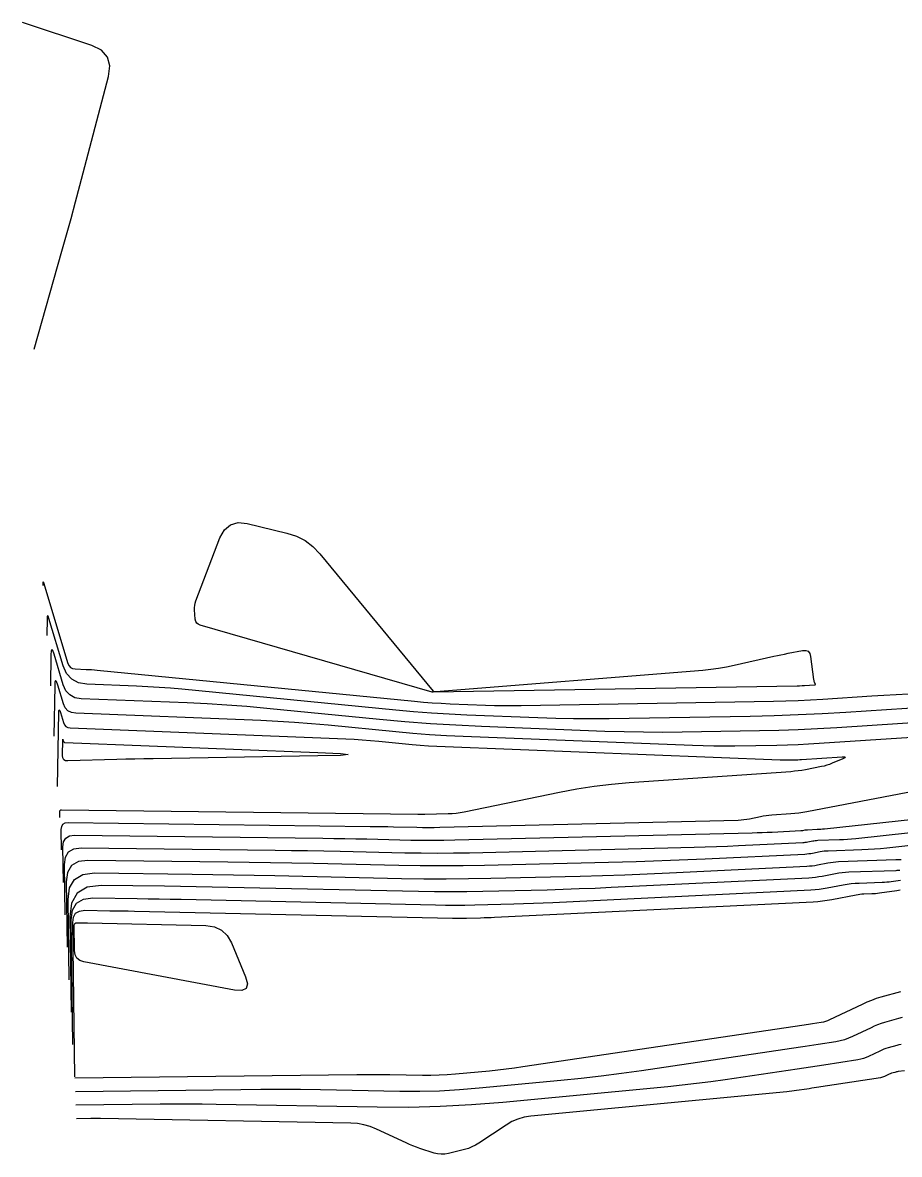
# Model space of a CAD drawing. Extents: x 1768942 to 1774819, y 723037 to 732099.
# Drawn here: x 1770663 to 1770783.4, y 723080.2 to 723235.7 of the extents above; entities that cross this region are included whole.
import ezdxf

# ---------------------------------------------------------------- set-up
doc = ezdxf.new("R2010")
doc.units = 0
doc.layers.add('R_Contours', color=7, linetype='Continuous')

msp = doc.modelspace()

# ---------------------------------------------------------------- linework, layer by layer
at = {"layer": 'R_Contours'}
for points in [[(1770664.53, 723190.87), (1770668.35, 723204.35), (1770668.99, 723206.6), (1770669.61, 723208.85), (1770670.22, 723211.1), (1770670.82, 723213.36), (1770674.77, 723228.34), (1770674.95, 723229.82), (1770674.62, 723231.02), (1770673.79, 723231.95), (1770672.46, 723232.61), (1770662.96, 723235.75)], [(1770665.78, 723158.41), (1770665.78, 723158.82), (1770665.79, 723158.88), (1770665.79, 723158.89), (1770665.81, 723158.88), (1770665.82, 723158.83), (1770669.18, 723147.7), (1770669.33, 723147.38), (1770669.54, 723147.14), (1770669.82, 723147), (1770670.16, 723146.94), (1770671.68, 723146.88), (1770672.06, 723146.86), (1770672.44, 723146.84), (1770672.82, 723146.81), (1770673.2, 723146.78), (1770716.81, 723142.49), (1770718.02, 723142.38), (1770719.24, 723142.29), (1770720.46, 723142.22), (1770721.68, 723142.16), (1770726.57, 723141.97), (1770727.79, 723141.93), (1770729.01, 723141.91), (1770730.23, 723141.9), (1770731.46, 723141.91), (1770766.15, 723142.5), (1770767.84, 723142.54), (1770769.52, 723142.6), (1770771.21, 723142.68), (1770772.89, 723142.78), (1770779.62, 723143.22), (1770781.3, 723143.32), (1770782.99, 723143.42), (1770784.67, 723143.52)], [(1770790.05, 723141.88), (1770776.08, 723140.96), (1770772.8, 723140.77), (1770769.51, 723140.61), (1770766.23, 723140.5), (1770762.94, 723140.42), (1770743.53, 723140.1), (1770741.09, 723140.07), (1770738.64, 723140.08), (1770736.2, 723140.13), (1770733.76, 723140.2), (1770724, 723140.59), (1770721.56, 723140.7), (1770719.12, 723140.85), (1770716.68, 723141.04), (1770714.25, 723141.26), (1770684.85, 723144.14), (1770683.29, 723144.28), (1770681.73, 723144.4), (1770680.18, 723144.5), (1770678.61, 723144.57), (1770671.77, 723144.84), (1770670.62, 723145.04), (1770669.7, 723145.52), (1770668.99, 723146.3), (1770668.51, 723147.37), (1770666.55, 723153.89), (1770666.45, 723154.17), (1770666.37, 723154.25), (1770666.33, 723154.15), (1770666.31, 723153.85), (1770666.27, 723151.51)], [(1770806.05, 723140.9), (1770774.81, 723138.86), (1770772.16, 723138.7), (1770769.51, 723138.58), (1770766.85, 723138.48), (1770764.2, 723138.42), (1770753.58, 723138.24), (1770750.93, 723138.22), (1770748.28, 723138.23), (1770745.62, 723138.28), (1770742.97, 723138.36), (1770726, 723139.03), (1770722.5, 723139.19), (1770718.99, 723139.4), (1770715.49, 723139.67), (1770712, 723139.99), (1770696.5, 723141.51), (1770693.77, 723141.76), (1770691.03, 723141.97), (1770688.29, 723142.13), (1770685.55, 723142.26), (1770671.02, 723142.84), (1770670.14, 723142.99), (1770669.43, 723143.36), (1770668.89, 723143.95), (1770668.53, 723144.76), (1770667.27, 723148.95), (1770667.09, 723149.45), (1770666.95, 723149.61), (1770666.87, 723149.42), (1770666.83, 723148.88), (1770666.77, 723144.6)], [(1770805.65, 723138.86), (1770772.39, 723136.68), (1770770.95, 723136.59), (1770769.5, 723136.52), (1770768.05, 723136.47), (1770766.6, 723136.44), (1770760.81, 723136.34), (1770759.36, 723136.33), (1770757.91, 723136.33), (1770756.46, 723136.36), (1770755.01, 723136.41), (1770723.51, 723137.64), (1770721.19, 723137.75), (1770718.87, 723137.89), (1770716.55, 723138.07), (1770714.23, 723138.28), (1770704.96, 723139.19), (1770702.65, 723139.4), (1770700.33, 723139.57), (1770698.01, 723139.72), (1770695.68, 723139.83), (1770670.26, 723140.84), (1770669.65, 723140.94), (1770669.17, 723141.19), (1770668.8, 723141.6), (1770668.55, 723142.16), (1770667.78, 723144.71), (1770667.61, 723145.19), (1770667.48, 723145.34), (1770667.4, 723145.16), (1770667.37, 723144.66), (1770667.26, 723137.7)], [(1770667.76, 723130.8), (1770667.92, 723140.93), (1770667.93, 723141.21), (1770667.98, 723141.3), (1770668.05, 723141.22), (1770668.14, 723140.96), (1770668.56, 723139.56), (1770668.7, 723139.25), (1770668.9, 723139.03), (1770669.17, 723138.89), (1770669.5, 723138.83), (1770707.35, 723137.33), (1770708.49, 723137.28), (1770709.63, 723137.21), (1770710.77, 723137.12), (1770711.91, 723137.02), (1770716.46, 723136.57), (1770717.6, 723136.47), (1770718.74, 723136.38), (1770719.88, 723136.31), (1770721.02, 723136.26), (1770767.05, 723134.45), (1770767.3, 723134.45), (1770767.54, 723134.44), (1770767.78, 723134.44), (1770768.03, 723134.44), (1770769, 723134.46), (1770769.25, 723134.46), (1770769.49, 723134.47), (1770769.74, 723134.48), (1770769.98, 723134.5), (1770775.58, 723134.87), (1770775.87, 723134.87), (1770775.98, 723134.83), (1770775.91, 723134.74), (1770775.64, 723134.6), (1770774.21, 723133.97), (1770773.84, 723133.82), (1770773.47, 723133.7), (1770773.1, 723133.59), (1770772.72, 723133.51), (1770770.51, 723133.08), (1770770.01, 723133), (1770769.51, 723132.92), (1770769.01, 723132.87), (1770768.5, 723132.82), (1770746.28, 723131.28), (1770743.87, 723131.07), (1770741.48, 723130.78), (1770739.1, 723130.42), (1770736.73, 723129.97), (1770723.63, 723127.26), (1770723.08, 723127.16), (1770722.53, 723127.08), (1770721.98, 723127.03), (1770721.42, 723127.01), (1770718.24, 723126.93), (1770718.16, 723126.93), (1770718.08, 723126.93), (1770717.99, 723126.93), (1770717.91, 723126.93), (1770717.58, 723126.94), (1770717.5, 723126.94), (1770717.42, 723126.94), (1770717.34, 723126.94), (1770717.26, 723126.94), (1770668.28, 723127.55), (1770668.17, 723127.54), (1770668.09, 723127.49), (1770668.04, 723127.41), (1770668.03, 723127.3), (1770668.04, 723126.52)], [(1770668.3, 723122.07), (1770668.26, 723124.89), (1770668.32, 723125.3), (1770668.49, 723125.59), (1770668.78, 723125.77), (1770669.19, 723125.82), (1770710.73, 723125.31), (1770711.52, 723125.3), (1770712.32, 723125.28), (1770713.12, 723125.27), (1770713.91, 723125.25), (1770717.1, 723125.18), (1770717.9, 723125.17), (1770718.69, 723125.16), (1770719.49, 723125.17), (1770720.28, 723125.19), (1770761.29, 723126.18), (1770761.68, 723126.2), (1770762.06, 723126.23), (1770762.45, 723126.29), (1770762.83, 723126.36), (1770764.35, 723126.67), (1770764.73, 723126.74), (1770765.11, 723126.8), (1770765.5, 723126.85), (1770765.89, 723126.88), (1770768.49, 723127.06), (1770769.06, 723127.11), (1770769.62, 723127.18), (1770770.18, 723127.26), (1770770.73, 723127.35), (1770788.65, 723130.79)], [(1770668.56, 723117.61), (1770668.5, 723122.49), (1770668.59, 723123.2), (1770668.88, 723123.7), (1770669.39, 723124), (1770670.1, 723124.09), (1770704.2, 723123.67), (1770705.71, 723123.65), (1770707.22, 723123.62), (1770708.73, 723123.6), (1770710.24, 723123.57), (1770716.29, 723123.43), (1770717.8, 723123.41), (1770719.31, 723123.4), (1770720.82, 723123.41), (1770722.33, 723123.44), (1770763.19, 723124.43), (1770763.88, 723124.45), (1770764.56, 723124.47), (1770765.24, 723124.5), (1770765.93, 723124.53), (1770769.87, 723124.72), (1770769.95, 723124.73), (1770770.02, 723124.74), (1770770.1, 723124.75), (1770770.18, 723124.76), (1770770.48, 723124.82), (1770770.56, 723124.83), (1770770.64, 723124.84), (1770770.71, 723124.85), (1770770.79, 723124.85), (1770772.13, 723124.9), (1770772.37, 723124.91), (1770772.62, 723124.93), (1770772.87, 723124.95), (1770773.12, 723124.97), (1770807.31, 723128.68)], [(1770668.82, 723113.15), (1770668.73, 723120.08), (1770668.86, 723121.09), (1770669.28, 723121.81), (1770670, 723122.23), (1770671.01, 723122.36), (1770697.67, 723122.03), (1770699.89, 723122), (1770702.12, 723121.97), (1770704.35, 723121.93), (1770706.57, 723121.88), (1770715.47, 723121.68), (1770717.7, 723121.65), (1770719.92, 723121.64), (1770722.15, 723121.65), (1770724.37, 723121.69), (1770755.22, 723122.44), (1770756.75, 723122.48), (1770758.28, 723122.54), (1770759.8, 723122.6), (1770761.33, 723122.67), (1770770.15, 723123.09), (1770770.33, 723123.11), (1770770.5, 723123.12), (1770770.67, 723123.15), (1770770.84, 723123.18), (1770771.52, 723123.31), (1770771.69, 723123.34), (1770771.87, 723123.36), (1770772.04, 723123.38), (1770772.21, 723123.39), (1770775.2, 723123.49), (1770775.75, 723123.52), (1770776.31, 723123.55), (1770776.86, 723123.6), (1770777.42, 723123.65), (1770804.16, 723126.55)], [(1770792.76, 723123.53), (1770781.71, 723122.33), (1770780.85, 723122.24), (1770779.99, 723122.17), (1770779.13, 723122.12), (1770778.27, 723122.08), (1770773.63, 723121.92), (1770773.36, 723121.91), (1770773.1, 723121.88), (1770772.83, 723121.85), (1770772.56, 723121.8), (1770771.5, 723121.59), (1770771.24, 723121.55), (1770770.97, 723121.51), (1770770.7, 723121.48), (1770770.43, 723121.46), (1770756.74, 723120.8), (1770754.36, 723120.69), (1770751.99, 723120.6), (1770749.62, 723120.52), (1770747.24, 723120.45), (1770726.42, 723119.95), (1770723.48, 723119.89), (1770720.54, 723119.87), (1770717.6, 723119.89), (1770714.66, 723119.93), (1770702.9, 723120.19), (1770699.96, 723120.25), (1770697.02, 723120.31), (1770694.08, 723120.35), (1770691.14, 723120.39), (1770671.91, 723120.63), (1770670.61, 723120.46), (1770669.68, 723119.91), (1770669.13, 723118.98), (1770668.96, 723117.68), (1770669.09, 723108.7)], [(1770669.35, 723104.24), (1770669.19, 723115.27), (1770669.4, 723116.88), (1770670.08, 723118.02), (1770671.21, 723118.69), (1770672.82, 723118.9), (1770686.23, 723118.74), (1770689.07, 723118.7), (1770691.92, 723118.65), (1770694.77, 723118.6), (1770697.61, 723118.54), (1770715.02, 723118.16), (1770718.09, 723118.11), (1770721.15, 723118.1), (1770724.22, 723118.12), (1770727.29, 723118.17), (1770739.57, 723118.47), (1770742.64, 723118.56), (1770745.7, 723118.66), (1770748.77, 723118.78), (1770751.84, 723118.92), (1770770.72, 723119.84), (1770771.08, 723119.86), (1770771.45, 723119.9), (1770771.81, 723119.95), (1770772.17, 723120.01), (1770773.6, 723120.29), (1770773.96, 723120.35), (1770774.33, 723120.4), (1770774.69, 723120.44), (1770775.06, 723120.46), (1770782.95, 723120.73), (1770783.32, 723120.75), (1770783.68, 723120.77)], [(1770783.51, 723119.26), (1770783.37, 723119.25), (1770783.23, 723119.23), (1770783.09, 723119.22), (1770782.96, 723119.21), (1770776.48, 723118.99), (1770776.02, 723118.96), (1770775.56, 723118.92), (1770775.1, 723118.86), (1770774.65, 723118.78), (1770772.83, 723118.43), (1770772.38, 723118.35), (1770771.92, 723118.28), (1770771.46, 723118.24), (1770771, 723118.21), (1770743.83, 723116.89), (1770741.63, 723116.79), (1770739.42, 723116.7), (1770737.21, 723116.63), (1770735.01, 723116.56), (1770726.18, 723116.35), (1770723.98, 723116.31), (1770721.77, 723116.29), (1770719.56, 723116.3), (1770717.36, 723116.34), (1770691.18, 723116.92), (1770689, 723116.96), (1770686.82, 723117), (1770684.64, 723117.04), (1770682.46, 723117.07), (1770673.73, 723117.17), (1770671.82, 723116.93), (1770670.47, 723116.12), (1770669.67, 723114.77), (1770669.43, 723112.87), (1770669.61, 723099.79)], [(1770669.87, 723095.33), (1770669.63, 723112.48), (1770669.8, 723113.8), (1770670.36, 723114.74), (1770671.3, 723115.3), (1770672.62, 723115.47), (1770678.69, 723115.39), (1770680.2, 723115.37), (1770681.72, 723115.35), (1770683.24, 723115.32), (1770684.75, 723115.29), (1770719.7, 723114.52), (1770721.04, 723114.5), (1770722.39, 723114.49), (1770723.73, 723114.5), (1770725.07, 723114.53), (1770730.45, 723114.66), (1770731.79, 723114.7), (1770733.14, 723114.74), (1770734.48, 723114.79), (1770735.82, 723114.85), (1770771.28, 723116.58), (1770771.84, 723116.61), (1770772.39, 723116.67), (1770772.94, 723116.75), (1770773.49, 723116.84), (1770775.69, 723117.27), (1770776.24, 723117.37), (1770776.79, 723117.44), (1770777.34, 723117.49), (1770777.9, 723117.52), (1770781.07, 723117.63), (1770781.38, 723117.65), (1770781.69, 723117.67), (1770782.01, 723117.7), (1770782.32, 723117.74), (1770783.56, 723117.92)], [(1770670.13, 723090.87), (1770669.84, 723112.09), (1770669.93, 723112.83), (1770670.24, 723113.36), (1770670.77, 723113.67), (1770671.51, 723113.77), (1770674.92, 723113.72), (1770675.77, 723113.71), (1770676.62, 723113.7), (1770677.47, 723113.68), (1770678.32, 723113.67), (1770722.04, 723112.7), (1770722.52, 723112.7), (1770723, 723112.69), (1770723.48, 723112.7), (1770723.96, 723112.71), (1770725.89, 723112.75), (1770726.37, 723112.77), (1770726.85, 723112.78), (1770727.33, 723112.8), (1770727.81, 723112.82), (1770771.56, 723114.95), (1770772.22, 723114.99), (1770772.87, 723115.06), (1770773.51, 723115.15), (1770774.16, 723115.26), (1770777.48, 723115.91), (1770777.75, 723115.96), (1770778.01, 723115.99), (1770778.28, 723116.02), (1770778.55, 723116.03), (1770779.62, 723116.07), (1770779.89, 723116.08), (1770780.15, 723116.1), (1770780.42, 723116.13), (1770780.69, 723116.16), (1770783.06, 723116.5), (1770783.55, 723116.57)], [(1770783.56, 723102.59), (1770780.9, 723101.83), (1770780.24, 723101.63), (1770779.59, 723101.4), (1770778.95, 723101.14), (1770778.32, 723100.85), (1770773.84, 723098.7), (1770773.56, 723098.59), (1770773.28, 723098.49), (1770772.99, 723098.41), (1770772.7, 723098.35), (1770771.51, 723098.17), (1770771.22, 723098.12), (1770770.92, 723098.08), (1770770.62, 723098.03), (1770770.33, 723097.99), (1770731.68, 723092.25), (1770730.54, 723092.09), (1770729.39, 723091.94), (1770728.24, 723091.81), (1770727.09, 723091.69), (1770722.44, 723091.25), (1770721.31, 723091.15), (1770720.18, 723091.1), (1770719.05, 723091.07), (1770717.92, 723091.07), (1770713.39, 723091.15), (1770712.26, 723091.17), (1770711.13, 723091.18), (1770709.99, 723091.18), (1770708.86, 723091.17), (1770670.14, 723090.7)], [(1770783.79, 723099.03), (1770783.31, 723098.9), (1770781.39, 723098.35), (1770780.91, 723098.2), (1770780.44, 723098.03), (1770779.98, 723097.85), (1770779.53, 723097.64), (1770777, 723096.43), (1770776.44, 723096.19), (1770775.87, 723095.99), (1770775.29, 723095.83), (1770774.69, 723095.71), (1770772.28, 723095.34), (1770771.67, 723095.25), (1770771.07, 723095.16), (1770770.47, 723095.06), (1770769.86, 723094.97), (1770747.99, 723091.73), (1770745.23, 723091.33), (1770742.46, 723090.98), (1770739.69, 723090.66), (1770736.92, 723090.38), (1770725.7, 723089.31), (1770722.98, 723089.09), (1770720.25, 723088.94), (1770717.53, 723088.88), (1770714.8, 723088.89), (1770703.88, 723089.09), (1770701.15, 723089.13), (1770698.42, 723089.14), (1770695.69, 723089.14), (1770692.96, 723089.12), (1770670.21, 723088.84)], [(1770783.65, 723095.35), (1770783.35, 723095.28), (1770783.06, 723095.2), (1770781.88, 723094.86), (1770781.58, 723094.77), (1770781.29, 723094.67), (1770781.01, 723094.55), (1770780.73, 723094.43), (1770779.19, 723093.69), (1770778.84, 723093.54), (1770778.48, 723093.41), (1770778.11, 723093.31), (1770777.73, 723093.24), (1770773.04, 723092.51), (1770772.13, 723092.37), (1770771.22, 723092.23), (1770770.31, 723092.1), (1770769.4, 723091.96), (1770759.47, 723090.48), (1770757.51, 723090.21), (1770755.54, 723089.95), (1770753.58, 723089.73), (1770751.61, 723089.53), (1770728.95, 723087.37), (1770724.64, 723087.02), (1770720.33, 723086.79), (1770716, 723086.68), (1770711.68, 723086.7), (1770689.57, 723087.1), (1770687.64, 723087.13), (1770685.71, 723087.15), (1770683.78, 723087.14), (1770681.85, 723087.13), (1770670.28, 723086.99)], [(1770784.14, 723091.72), (1770783.25, 723091.6), (1770783.14, 723091.58), (1770783.03, 723091.56), (1770782.92, 723091.53), (1770782.81, 723091.5), (1770782.36, 723091.37), (1770782.25, 723091.34), (1770782.15, 723091.3), (1770782.04, 723091.26), (1770781.93, 723091.21), (1770781.36, 723090.94), (1770781.23, 723090.88), (1770781.09, 723090.83), (1770780.95, 723090.79), (1770780.81, 723090.77), (1770772.06, 723089.41), (1770771.72, 723089.36), (1770771.38, 723089.31), (1770771.03, 723089.26), (1770770.69, 723089.2), (1770769.31, 723089), (1770768.97, 723088.95), (1770768.63, 723088.91), (1770768.28, 723088.87), (1770767.94, 723088.83), (1770732.77, 723085.48), (1770731.87, 723085.34), (1770731, 723085.09), (1770730.17, 723084.73), (1770729.38, 723084.27), (1770725.66, 723081.79), (1770725.19, 723081.5), (1770724.7, 723081.26), (1770724.2, 723081.06), (1770723.67, 723080.9), (1770721.45, 723080.34), (1770720.95, 723080.25), (1770720.46, 723080.24), (1770719.97, 723080.29), (1770719.49, 723080.41), (1770717.55, 723081.05), (1770717.07, 723081.22), (1770716.59, 723081.4), (1770716.12, 723081.59), (1770715.66, 723081.8), (1770711.56, 723083.71), (1770710.71, 723084.06), (1770709.85, 723084.31), (1770708.96, 723084.46), (1770708.04, 723084.53), (1770673.66, 723085.15), (1770673.33, 723085.16), (1770673, 723085.16), (1770672.67, 723085.16), (1770672.34, 723085.16), (1770670.35, 723085.13)]]:
    msp.add_lwpolyline(points, dxfattribs=at)
for points in [[(1770771.88, 723144.79), (1770771.87, 723144.74), (1770771.83, 723144.71), (1770771.76, 723144.7), (1770770.39, 723144.63), (1770770.3, 723144.63), (1770770.22, 723144.62), (1770770.13, 723144.62), (1770770.05, 723144.61), (1770769.7, 723144.59), (1770769.62, 723144.58), (1770769.53, 723144.58), (1770769.45, 723144.58), (1770769.36, 723144.57), (1770719.38, 723143.73), (1770719.38, 723143.73), (1770719.36, 723143.73), (1770719.3, 723143.74), (1770719.29, 723143.74), (1770719.27, 723143.74), (1770719.26, 723143.75), (1770719.25, 723143.75), (1770687.35, 723152.95), (1770687.07, 723153.07), (1770686.87, 723153.24), (1770686.74, 723153.47), (1770686.68, 723153.76), (1770686.58, 723155.04), (1770686.57, 723155.36), (1770686.6, 723155.67), (1770686.66, 723155.98), (1770686.76, 723156.28), (1770690.06, 723164.95), (1770690.68, 723166.06), (1770691.5, 723166.76), (1770692.55, 723167.05), (1770693.81, 723166.92), (1770699.28, 723165.61), (1770700.59, 723165.18), (1770701.78, 723164.57), (1770702.85, 723163.77), (1770703.81, 723162.77), (1770719.36, 723143.89), (1770719.38, 723143.87), (1770719.41, 723143.86), (1770719.43, 723143.85), (1770719.46, 723143.84), (1770719.58, 723143.84), (1770719.62, 723143.83), (1770719.65, 723143.83), (1770719.68, 723143.83), (1770719.71, 723143.84), (1770756.42, 723146.78), (1770757.51, 723146.89), (1770758.59, 723147.04), (1770759.67, 723147.22), (1770760.74, 723147.44), (1770766.16, 723148.68), (1770766.66, 723148.79), (1770767.15, 723148.89), (1770767.64, 723148.99), (1770768.14, 723149.09), (1770770.12, 723149.47), (1770770.56, 723149.49), (1770770.89, 723149.36), (1770771.12, 723149.08), (1770771.23, 723148.66), (1770771.63, 723145.48), (1770771.65, 723145.4), (1770771.67, 723145.32), (1770771.69, 723145.24), (1770771.72, 723145.16), (1770771.86, 723144.86)], [(1770668.6, 723136.9), (1770668.64, 723136.86), (1770668.69, 723136.84), (1770668.75, 723136.83), (1770703.51, 723135.45), (1770706.64, 723135.3), (1770707.69, 723135.17), (1770706.64, 723135.06), (1770703.5, 723134.98), (1770680.87, 723134.6), (1770679.62, 723134.57), (1770678.37, 723134.55), (1770677.13, 723134.52), (1770675.88, 723134.48), (1770669.18, 723134.29), (1770668.85, 723134.32), (1770668.61, 723134.46), (1770668.47, 723134.7), (1770668.43, 723135.03), (1770668.46, 723137.21), (1770668.46, 723137.26), (1770668.47, 723137.27), (1770668.48, 723137.26), (1770668.5, 723137.21), (1770668.58, 723136.96)], [(1770671.33, 723112.05), (1770671.52, 723112.05), (1770671.7, 723112.04), (1770671.89, 723112.04), (1770688.15, 723111.68), (1770689.32, 723111.51), (1770690.28, 723111.06), (1770691.06, 723110.32), (1770691.64, 723109.3), (1770693.58, 723104.65), (1770693.84, 723103.66), (1770693.68, 723103.02), (1770693.09, 723102.73), (1770692.07, 723102.79), (1770671.37, 723106.71), (1770670.81, 723106.89), (1770670.42, 723107.21), (1770670.18, 723107.65), (1770670.09, 723108.23), (1770670.04, 723111.7), (1770670.06, 723111.86), (1770670.13, 723111.97), (1770670.25, 723112.04), (1770670.41, 723112.06), (1770671.15, 723112.05)]]:
    msp.add_lwpolyline(points, close=True, dxfattribs=at)

doc.saveas('drawing.dxf')
